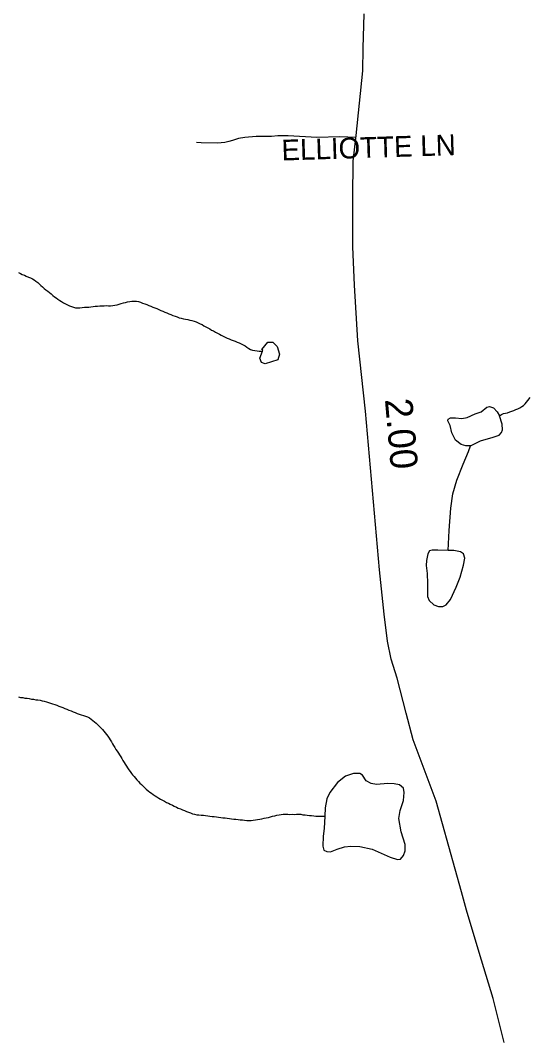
# Model space of a CAD drawing. Extents: x 1950930 to 2061844, y 904556 to 1017002.
# Drawn here: x 1973087 to 1975396, y 935352 to 940001 of the extents above; entities that cross this region are included whole.
import ezdxf

# ---------------------------------------------------------------- set-up
doc = ezdxf.new("R2010")
doc.units = 0
for name, color, linetype in [('Exist Hydrographic Misc Water Feature', 7, 'Continuous'), ('Exist Road Non-System Type 51', 7, 'Continuous'), ('Exist Road Non-System Type 51 Label', 7, 'Continuous'), ('Exist Road Primary US Structure Standard Bridge CELL', 7, 'Continuous'), ('Exist Road Secondary Type 51 Attributed', 7, 'Continuous')]:
    doc.layers.add(name, color=color, linetype=linetype)

msp = doc.modelspace()

# ---------------------------------------------------------------- linework, layer by layer
at = {"layer": 'Exist Hydrographic Misc Water Feature'}
for points in [[(1973078.4, 938846.7), (1973087.4, 938842.3), (1973096.2, 938837.2), (1973105.5, 938833.7), (1973114.5, 938829.4), (1973123.9, 938825.1), (1973132.9, 938821.6), (1973142.2, 938817.4), (1973150.8, 938812.3), (1973158.8, 938806.5), (1973166.6, 938800.5), (1973174.4, 938793.7), (1973181.7, 938787.1), (1973189.3, 938780.3), (1973196.7, 938773.5), (1973204.3, 938767.7), (1973212.3, 938760.9), (1973219.9, 938755.1), (1973227.5, 938748.3), (1973235.5, 938741.7), (1973243.3, 938735.7), (1973251.5, 938729.8), (1973259.5, 938723.9), (1973267.5, 938718), (1973276.1, 938713), (1973284.7, 938707.8), (1973293.7, 938702.7), (1973302.7, 938698.4), (1973312, 938694.1), (1973321.2, 938690.7), (1973330.6, 938687.1), (1973340, 938685.4), (1973349.9, 938685.1), (1973360.1, 938684.9), (1973370.2, 938686.3), (1973380.2, 938687), (1973390.5, 938687.5), (1973400.3, 938688.1), (1973410.2, 938689.6), (1973420.2, 938690.2), (1973430.1, 938691.6), (1973440.1, 938692.2), (1973450.4, 938693.7), (1973460, 938694.4), (1973470.1, 938694.1), (1973480.1, 938694.7), (1973490.1, 938694.5), (1973500, 938694.4), (1973510.2, 938695.7), (1973520.1, 938696.3), (1973529.7, 938698.7), (1973539.4, 938701.7), (1973549, 938703.9), (1973558.8, 938707)], [(1973558.8, 938707), (1973568.5, 938709.3), (1973578.1, 938711.6), (1973588, 938713.9), (1973598.2, 938714.5), (1973608.1, 938715), (1973618.3, 938714.9), (1973627.9, 938713.1), (1973637.6, 938710.4), (1973647, 938706.8), (1973656.4, 938703.4), (1973665.7, 938699.9), (1973674.9, 938695.6), (1973684.1, 938692.1), (1973693.4, 938687.8), (1973702.8, 938684.5), (1973712, 938680.9), (1973721.2, 938676.6), (1973730.5, 938673.2), (1973739.7, 938668.9), (1973748.9, 938664.6), (1973758.4, 938661.1), (1973767.4, 938656.8), (1973776.6, 938653.4), (1973785.8, 938649.9), (1973795.3, 938646.3), (1973804.7, 938642.9), (1973814.1, 938639.4), (1973823.8, 938637.6), (1973833.6, 938634.9), (1973843.5, 938633.1), (1973853.1, 938631.2), (1973863.1, 938628.6), (1973872.8, 938626.7), (1973882.4, 938624.1), (1973891.8, 938620.6), (1973900.9, 938616.3), (1973909.7, 938612.1), (1973918.7, 938607.8), (1973927.5, 938602.6), (1973936.1, 938597.5), (1973945.2, 938592.4), (1973953.8, 938588.2), (1973962.6, 938583.1), (1973971.6, 938578.7), (1973980.2, 938573.6), (1973989.2, 938569.3), (1973998.1, 938564.2), (1974007.1, 938560), (1974015.7, 938555.7), (1974024.9, 938550.6), (1974033.7, 938546.2), (1974043, 938542.8), (1974052, 938538.6), (1974061.4, 938535.1), (1974070.9, 938531.6), (1974080.1, 938527.3), (1974089.3, 938523.8), (1974098.3, 938519.6), (1974107.4, 938515.2), (1974115.8, 938510.1), (1974124, 938504.2), (1974132.4, 938498.3), (1974141.2, 938494.1), (1974150.6, 938491.4), (1974160.7, 938489.6), (1974170.7, 938487.7), (1974180.4, 938486.7), (1974195.1, 938485.6)], [(1974195.1, 938485.6), (1974197.2, 938492), (1974193.1, 938493.8), (1974220.7, 938527.7), (1974242.7, 938528), (1974263, 938507.9), (1974273.2, 938472.4), (1974265.4, 938446.4), (1974207.8, 938427.8), (1974191.4, 938433.9), (1974183.6, 938453.8), (1974195.1, 938485.6)], [(1975280.9, 938190.7), (1975289.5, 938196.2), (1975298.5, 938200.2), (1975308.1, 938202.5), (1975317.6, 938204.6), (1975327.4, 938207.8), (1975336.8, 938210.9), (1975346.3, 938214.8), (1975355.5, 938218.7), (1975364.3, 938222.6), (1975373.3, 938227.4), (1975382, 938232.9), (1975390.4, 938237.6), (1975398, 938244.8), (1975404.1, 938252.2), (1975409.8, 938260.2), (1975420.5, 938274)], [(1975147.3, 938053.5), (1975126.4, 938052.4), (1975104.5, 938058.9), (1975079.3, 938078.4), (1975062.2, 938111.7), (1975054.1, 938146.6), (1975044.4, 938166.9), (1975046, 938174.2), (1975055.7, 938181.6), (1975079.3, 938180.7), (1975108.5, 938178.3), (1975132.9, 938182.4), (1975169.4, 938199.4), (1975196.2, 938209.2), (1975222.2, 938229.5), (1975235.2, 938233.6), (1975252.3, 938227.1), (1975269.3, 938208.4), (1975280.9, 938190.7)], [(1975147.3, 938053.5), (1975193.8, 938075.1), (1975251.4, 938093), (1975278.2, 938101.9), (1975289.6, 938113.3), (1975294.5, 938126.3), (1975292.9, 938151.5), (1975280.9, 938190.7)], [(1975045.7, 937573), (1975049.8, 937665.5), (1975057.1, 937767.9), (1975066.1, 937833.7), (1975084.7, 937896.3), (1975114, 937969), (1975139.1, 938027.5), (1975147.3, 938053.5)], [(1975045.7, 937573), (1974997.8, 937574.7), (1974971.9, 937575.5), (1974960.5, 937572.2), (1974952.4, 937558.4), (1974945.9, 937527.5), (1974945.1, 937504.8), (1974949.1, 937468.2), (1974951.6, 937421.9), (1974951.6, 937363.4), (1974958, 937344.7), (1974979.2, 937325.2), (1975001.1, 937317.1), (1975021.4, 937317.9), (1975036, 937325.2), (1975055.5, 937349.6), (1975081.5, 937405.7), (1975100.2, 937452), (1975116.4, 937507.2), (1975121.3, 937538.1), (1975116.4, 937558.4), (1975102.6, 937567.4), (1975070.9, 937573), (1975045.7, 937573)], [(1973078.2, 936903), (1973088.2, 936901), (1973098.1, 936900.1), (1973108.1, 936898.1), (1973118, 936897.1), (1973127.8, 936895.3), (1973137.5, 936893.5), (1973147.5, 936892.4), (1973157.6, 936890.6), (1973167.4, 936889.6), (1973177.2, 936887.7), (1973187.3, 936885.8), (1973196.7, 936884), (1973206.6, 936881.3), (1973216, 936877.9), (1973225.6, 936875.3), (1973234.9, 936871.8), (1973244.3, 936868.3), (1973253.9, 936864.8), (1973263.4, 936861.3), (1973272.6, 936857.8), (1973281.8, 936854.5), (1973291.2, 936850.9), (1973300.5, 936846.6), (1973309.7, 936843.2), (1973319.1, 936839.7), (1973328.2, 936835.4), (1973337.6, 936831.9), (1973346.6, 936827.6), (1973356, 936824.1), (1973365.5, 936821.5), (1973375.5, 936818), (1973385.2, 936815.4), (1973394.6, 936811.8), (1973403, 936806.8), (1973411.2, 936800.8), (1973419, 936794.9), (1973427, 936789.1), (1973434.4, 936782.4), (1973442, 936775.6), (1973449.1, 936768), (1973456.3, 936761.4), (1973463.1, 936753.9), (1973469.6, 936746.3), (1973476, 936738.8), (1973481.9, 936730.5), (1973487.7, 936723), (1973493.4, 936714.6), (1973498.8, 936706.3), (1973503.9, 936697.2), (1973509.2, 936688.9), (1973514.3, 936680.6), (1973519.9, 936671.5), (1973525, 936663.2), (1973530.3, 936654.7), (1973535.9, 936646.4), (1973541.2, 936638.1), (1973546.7, 936629), (1973551.9, 936620.7), (1973557, 936612.4), (1973562.1, 936603.3), (1973567.5, 936595), (1973572.8, 936586.7), (1973578.1, 936578.4), (1973583.9, 936570.1), (1973589.2, 936561.8), (1973595.3, 936553.3), (1973601.3, 936545.9), (1973607.6, 936538.4)], [(1974480.7, 936357.2), (1974477.7, 936300.8), (1974474, 936266), (1974472.5, 936220), (1974476.2, 936201.4), (1974489.6, 936195.5), (1974507.4, 936194), (1974537, 936206.6), (1974571.2, 936217), (1974599.3, 936220), (1974640.9, 936217.7), (1974697.2, 936206.6), (1974779.6, 936169.5), (1974813.7, 936158.4), (1974827.8, 936159.9), (1974841.8, 936177.7), (1974849.3, 936199.2), (1974849.3, 936228.1), (1974830.7, 936285.3), (1974819.6, 936346.9), (1974826.3, 936384), (1974841.8, 936429.2), (1974844.8, 936466.3), (1974841.1, 936485.6), (1974822.6, 936500.5), (1974798.1, 936505.7), (1974769.2, 936506.4), (1974717.3, 936501.9), (1974693.5, 936506.4), (1974669.8, 936519.8), (1974653.5, 936545), (1974640.9, 936553.1), (1974611.9, 936553.1), (1974575.6, 936539.8), (1974538.5, 936510.8), (1974504.4, 936466.3), (1974489.6, 936437.4), (1974482.9, 936395.1), (1974480.7, 936357.2)], [(1973607.6, 936538.4), (1973614.2, 936530.9), (1973621, 936523.3), (1973627.7, 936515.8), (1973634.7, 936508.2), (1973641.9, 936501.6), (1973649.1, 936494), (1973656.4, 936487.3), (1973663.8, 936480.6), (1973671.6, 936473.9), (1973679.6, 936467.9), (1973687.6, 936462), (1973695.6, 936456.1), (1973704, 936451), (1973712.4, 936445.1), (1973720.8, 936440.1), (1973729.4, 936434.9), (1973738.3, 936430.6), (1973747.1, 936425.5), (1973755.9, 936420.4), (1973764.7, 936416.2), (1973773.7, 936411.9), (1973783, 936407.6), (1973792, 936403.2), (1973801.2, 936398.9), (1973810.2, 936394.6), (1973819.7, 936390.4), (1973828.7, 936386.9), (1973838.1, 936382.6), (1973847.3, 936379.2), (1973856.4, 936375.7), (1973865.8, 936372.2), (1973875.4, 936368.7), (1973884.9, 936366), (1973894.5, 936364.2), (1973904.6, 936363.3), (1973914.6, 936362.1), (1973924.9, 936361.2), (1973934.9, 936360.1), (1973944.7, 936359.1), (1973954.8, 936357.2), (1973964.8, 936356.2), (1973974.5, 936355.2), (1973984.3, 936354.1), (1973994.4, 936353.2), (1974004.4, 936351.3), (1974014.3, 936350.2), (1974024.1, 936349.2), (1974034.2, 936348.2), (1974044, 936347.2), (1974053.8, 936345.3), (1974064.1, 936344.3), (1974073.7, 936343.3), (1974083.8, 936342.2), (1974093.8, 936341.2), (1974103.7, 936340.2), (1974113.7, 936339.2), (1974123.8, 936338.1), (1974133.6, 936337.9), (1974143.6, 936337.7), (1974153.5, 936339.2), (1974163.3, 936339.8), (1974173.4, 936342), (1974183.2, 936343.5), (1974192.9, 936345.7), (1974202.7, 936348.1), (1974212.8, 936350.2), (1974222.6, 936351.8), (1974232.2, 936353.9), (1974241.9, 936357), (1974251.5, 936359.3), (1974261.3, 936361.5), (1974271.2, 936363.1), (1974280.8, 936365.3), (1974290.9, 936365.9), (1974300.9, 936366.4), (1974311, 936366.3), (1974320.8, 936365.3), (1974330.9, 936365.8), (1974340.9, 936365.6), (1974351, 936366.3), (1974360.8, 936366.1), (1974370.8, 936365.8), (1974380.9, 936364.1), (1974390.7, 936363), (1974400.8, 936362), (1974410.8, 936361), (1974420.5, 936359.9), (1974430.7, 936359), (1974440.4, 936357.8), (1974480.7, 936357.2)]]:
    msp.add_lwpolyline(points, dxfattribs=at)
at = {"layer": 'Exist Road Non-System Type 51'}
msp.add_lwpolyline([(1974623.1, 939464.6), (1974548.9, 939467.8), (1974444.4, 939464.5), (1974313, 939471.9), (1974265.4, 939472.5), (1974237.2, 939469.8), (1974166.2, 939469.2), (1974114.6, 939464.1), (1974085.8, 939459.4), (1974057.6, 939450.8), (1974040.9, 939446.1), (1974022.8, 939442), (1974006, 939439.4), (1973989.2, 939438.7), (1973914.2, 939440.7), (1973893.4, 939442)], dxfattribs=at)
at = {"layer": 'Exist Road Secondary Type 51 Attributed'}
msp.add_lwpolyline([(1975302.3, 935321.2), (1975252.1, 935523.3), (1975187.6, 935733.1), (1975129.2, 935927.1), (1975107.1, 936011), (1974990.3, 936426.7), (1974885.9, 936706.6), (1974853.8, 936828.7), (1974811.4, 936988.6), (1974785.3, 937076.5), (1974767.3, 937158.4), (1974753, 937282.3), (1974730.6, 937484.4), (1974667.3, 938212.3), (1974632.6, 938534.3), (1974616.2, 938788.3), (1974609.8, 938964.3), (1974609.6, 939190.3), (1974611.3, 939356.2), (1974625, 939474.2), (1974654.4, 939770.3), (1974656.3, 939873), (1974660.8, 940031)], dxfattribs=at)

# ---------------------------------------------------------------- texts
at = {"layer": 'Exist Road Non-System Type 51 Label'}
msp.add_text('  ELLIOTTE LN', height=95, rotation=1.8016, dxfattribs=at).set_placement((1974213.5, 939356.8))
at = {"layer": 'Exist Road Primary US Structure Standard Bridge CELL'}
msp.add_text('2.00', height=125, rotation=274.9668, dxfattribs=at).set_placement((1974755.8, 938265.3))

doc.saveas('drawing.dxf')
